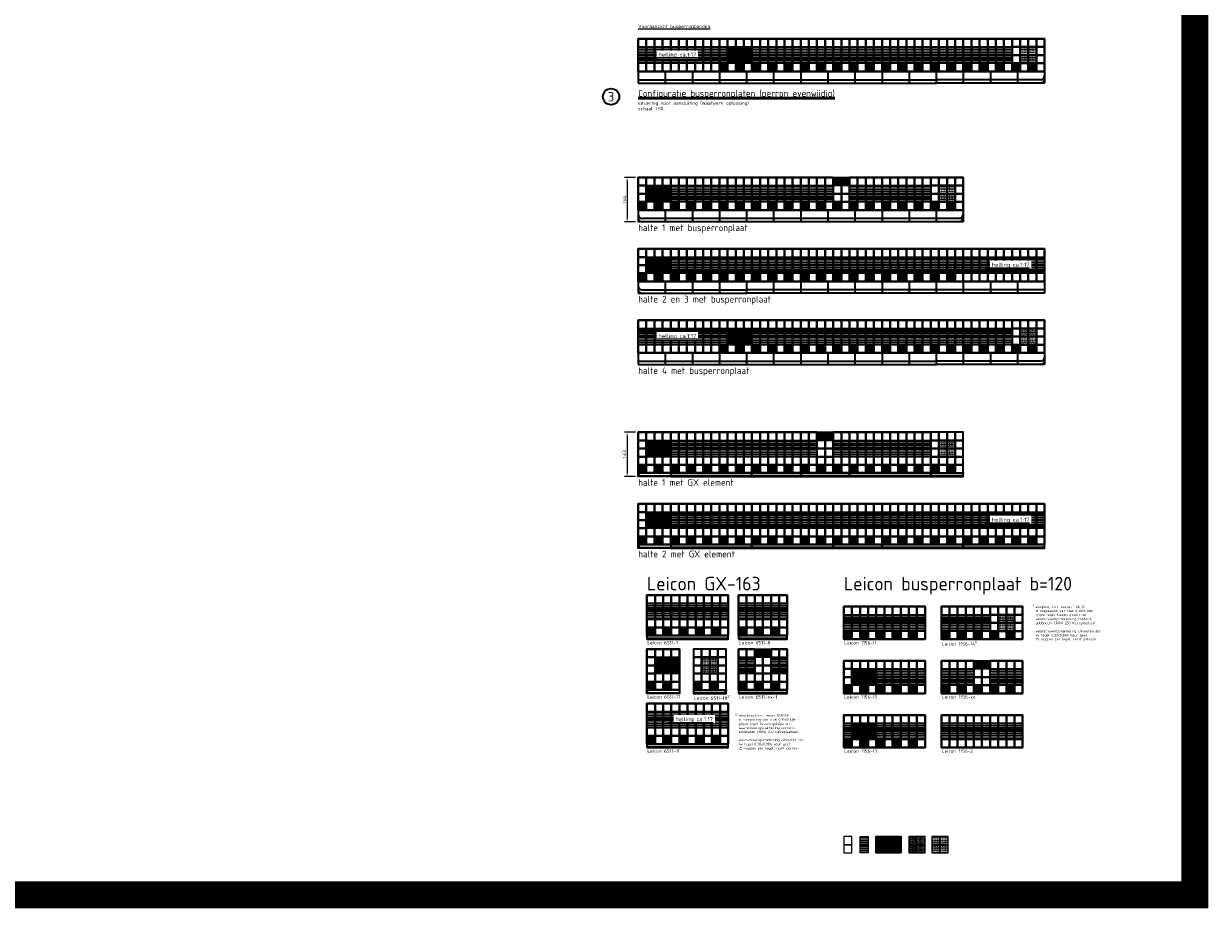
# Model space of a CAD drawing. Header units: metres. Extents: x -699 to 2316, y -1199 to 781.
# Tile 510 of 593: x 1057 to 1100, y -299 to -266. Entities that reach past the tile are written whole.
import ezdxf
from ezdxf import colors
from ezdxf.entities.mleader import LeaderData, LeaderLine
from ezdxf.enums import TextEntityAlignment as Align
from ezdxf.math import Vec2, Vec3

# ---------------------------------------------------------------- set-up
doc = ezdxf.new("R2010")
doc.units = ezdxf.units.M
doc.header["$PDMODE"] = 1
for name, color, linetype, lineweight in [('N-WE-VH-KANTOPSLUITING-G', 251, 'Continuous', 35), ('N-WE-VH-KANTOPSLUITING_ELEMENT_PERRONBAND-G', 252, 'Continuous', 35), ('N-WE-VH-KANTVERHARDING-G', 210, 'Continuous', 35), ('N-WE-VH-VERHARDING_TEGEL-G', 252, 'Continuous', 35), ('X-XX-AL-M', 7, 'Continuous', 18), ('X-XX-AL-T18', 10, 'Continuous', 18), ('X-XX-AL-T25', 7, 'Continuous', 25), ('X-XX-AL-T50', 130, 'Continuous', 50), ('X-XX-AL-T70', 210, 'Continuous', 70)]:
    doc.layers.add(name, color=color, linetype=linetype, lineweight=lineweight)
doc.layers.add('X-XX-AL-TEKENBLAD_VIEWPORT-G', color=7, linetype='Continuous', lineweight=18, plot=False)
doc.styles.add('NLCS-ISO', font='NLCS-ISO.ttf')
doc.styles.add('NLCS-ISO-M100-T25', font='NLCS-ISO.ttf', dxfattribs={"height": 0.25})
doc.styles.add('NLCS-ISO-M100-T50', font='NLCS-ISO.ttf', dxfattribs={"height": 0.5})
doc.styles.add('NLCS-ISO-M200-T25', font='NLCS-ISO.ttf', dxfattribs={"height": 0.5})
doc.styles.add('NLCS-ISO-M50-T25', font='NLCS-ISO.ttf', dxfattribs={"height": 0.125})
doc.styles.add('NLCS-ISO-M50-T50', font='NLCS-ISO.ttf', dxfattribs={"height": 0.25})
doc.styles.add('NLCS-ISO-M50-T70', font='NLCS-ISO.ttf', dxfattribs={"height": 0.35})
doc.dimstyles.new('NLCS-M50-T25-PIJL_A_L2_H2', dxfattribs={"dimscale": 0.05, "dimtxt": 2.5, "dimasz": 2.5, "dimexe": 2, "dimexo": 2, "dimgap": 0.7, "dimtad": 1, "dimzin": 0, "dimdsep": 46, "dimtxsty": 'NLCS-ISO-M50-T25', "dimcen": 0, "dimdle": 2, "dimclrd": 256, "dimclre": 256, "dimclrt": 256, "dimazin": 0, "dimtfac": 1, "dimtdec": 3, "dimtofl": 0, "dimtmove": 0, "dimatfit": 3, "dimfxl": 2, "dimtfillclr": 256, "dimtolj": 1, "dimtzin": 0, "dimlwd": -1, "dimlwe": -1, "dimarcsym": 0})

# ---------------------------------------------------------------- blocks, each defined once
blk = doc.blocks.new('geleiderlijn')
for points in [[(0, 0), (0.3, 0), (0.3, 0.3), (0, 0.3)], [(0, -0.3), (0.3, -0.3), (0.3, 0), (0, 0)]]:
    blk.add_lwpolyline(points, close=True)
at = {"lineweight": 9}
for points in [[(0.025, 0.265), (0.275, 0.265), (0.275, 0.275), (0.025, 0.275)], [(0.025, 0.205), (0.275, 0.205), (0.275, 0.215), (0.025, 0.215)], [(0.025, 0.145), (0.275, 0.145), (0.275, 0.155), (0.025, 0.155)], [(0.025, 0.085), (0.275, 0.085), (0.275, 0.095), (0.025, 0.095)], [(0.025, 0.025), (0.275, 0.025), (0.275, 0.035), (0.025, 0.035)], [(0.025, -0.035), (0.275, -0.035), (0.275, -0.025), (0.025, -0.025)], [(0.025, -0.095), (0.275, -0.095), (0.275, -0.085), (0.025, -0.085)], [(0.025, -0.155), (0.275, -0.155), (0.275, -0.145), (0.025, -0.145)], [(0.025, -0.215), (0.275, -0.215), (0.275, -0.205), (0.025, -0.205)], [(0.025, -0.275), (0.275, -0.275), (0.275, -0.265), (0.025, -0.265)]]:
    blk.add_lwpolyline(points, close=True, dxfattribs=at)
blk = doc.blocks.new('waarschuwingsmarkering')
for points in [[(-0.3, 0), (0, 0), (0, 0.3), (-0.3, 0.3)], [(-0.3, -0.3), (0, -0.3), (0, 0), (-0.3, 0)], [(0, 0), (0.3, 0), (0.3, 0.3), (0, 0.3)], [(0, -0.3), (0.3, -0.3), (0.3, 0), (0, 0)]]:
    blk.add_lwpolyline(points, close=True)
at = {"color": 8, "lineweight": 5}
for centre in [(-0.27, 0.27), (-0.27, 0.19), (-0.27, 0.11), (-0.27, 0.03), (-0.23, 0.23), (-0.23, 0.15), (-0.23, 0.07), (-0.19, 0.27), (-0.19, 0.19), (-0.19, 0.11), (-0.19, 0.03), (-0.15, 0.23), (-0.15, 0.15), (-0.15, 0.07), (-0.11, 0.27), (-0.11, 0.19), (-0.11, 0.11), (-0.11, 0.03), (-0.07, 0.23), (-0.07, 0.15), (-0.07, 0.07), (-0.03, 0.27), (-0.03, 0.19), (-0.03, 0.11), (-0.03, 0.03), (0.03, 0.27), (0.03, 0.19), (0.03, 0.11), (0.03, 0.03), (0.07, 0.23), (0.07, 0.15), (0.07, 0.07), (0.11, 0.27), (0.11, 0.19), (0.11, 0.11), (0.11, 0.03), (0.15, 0.23), (0.15, 0.15), (0.15, 0.07), (0.19, 0.27), (0.19, 0.19), (0.19, 0.11), (0.19, 0.03), (0.23, 0.23), (0.23, 0.15), (0.23, 0.07), (0.27, 0.27), (0.27, 0.19), (0.27, 0.11), (0.27, 0.03), (-0.27, -0.03), (-0.27, -0.11), (-0.27, -0.19), (-0.27, -0.27), (-0.23, -0.07), (-0.23, -0.15), (-0.23, -0.23), (-0.19, -0.03), (-0.19, -0.11), (-0.19, -0.19), (-0.19, -0.27), (-0.15, -0.07), (-0.15, -0.15), (-0.15, -0.23), (-0.11, -0.03), (-0.11, -0.11), (-0.11, -0.19), (-0.11, -0.27), (-0.07, -0.07), (-0.07, -0.15), (-0.07, -0.23), (-0.03, -0.03), (-0.03, -0.11), (-0.03, -0.19), (-0.03, -0.27), (0.03, -0.03), (0.03, -0.11), (0.03, -0.19), (0.03, -0.27), (0.07, -0.07), (0.07, -0.15), (0.07, -0.23), (0.11, -0.03), (0.11, -0.11), (0.11, -0.19), (0.11, -0.27), (0.15, -0.07), (0.15, -0.15), (0.15, -0.23), (0.19, -0.03), (0.19, -0.11), (0.19, -0.19), (0.19, -0.27), (0.23, -0.07), (0.23, -0.15), (0.23, -0.23), (0.27, -0.03), (0.27, -0.11), (0.27, -0.19), (0.27, -0.27)]:
    blk.add_circle(centre, 0.01, dxfattribs=at)
blk = doc.blocks.new('instapmarkering')
at = {"layer": 'N-WE-VH-VERHARDING_TEGEL-G', "lineweight": 9}
h = blk.add_hatch(dxfattribs=at)
h.set_pattern_fill('ANSI31', color=256, scale=0.008, style=0)
h.set_pattern_definition([(45, (-1022.894947, 281.797257), (-0.01796051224, 0.01796051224), [])])
h.paths.add_polyline_path([(-0.42, 0.27), (-0.18, 0.27), (-0.18, 0.03), (-0.42, 0.03)])
h = blk.add_hatch(dxfattribs=at)
h.set_pattern_fill('ANSI31', color=256, scale=0.008, style=0)
h.set_pattern_definition([(45, (-1023.194947, 281.797257), (-0.01796051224, 0.01796051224), [])])
h.paths.add_polyline_path([(-0.12, 0.27), (0.12, 0.27), (0.12, 0.03), (-0.12, 0.03)])
h = blk.add_hatch(dxfattribs=at)
h.set_pattern_fill('ANSI31', color=256, scale=0.008, style=0)
h.set_pattern_definition([(45, (-1023.494947, 281.797257), (-0.01796051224, 0.01796051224), [])])
h.paths.add_polyline_path([(0.18, 0.27), (0.42, 0.27), (0.42, 0.03), (0.18, 0.03)])
h = blk.add_hatch(dxfattribs=at)
h.set_pattern_fill('ANSI31', color=256, scale=0.008, style=0)
h.set_pattern_definition([(45, (-1022.894947, 281.497257), (-0.01796051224, 0.01796051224), [])])
h.paths.add_polyline_path([(-0.42, -0.03), (-0.18, -0.03), (-0.18, -0.27), (-0.42, -0.27)])
h = blk.add_hatch(dxfattribs=at)
h.set_pattern_fill('ANSI31', color=256, scale=0.008, style=0)
h.set_pattern_definition([(45, (-1023.194947, 281.497257), (-0.01796051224, 0.01796051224), [])])
h.paths.add_polyline_path([(-0.12, -0.03), (0.12, -0.03), (0.12, -0.27), (-0.12, -0.27)])
h = blk.add_hatch(dxfattribs=at)
h.set_pattern_fill('ANSI31', color=256, scale=0.008, style=0)
h.set_pattern_definition([(45, (-1023.494947, 281.497257), (-0.01796051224, 0.01796051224), [])])
h.paths.add_polyline_path([(0.18, -0.03), (0.42, -0.03), (0.42, -0.27), (0.18, -0.27)])
at = {"layer": 'N-WE-VH-VERHARDING_TEGEL-G'}
for points in [[(-0.15, 0), (-0.45, 0), (-0.45, 0.3), (-0.15, 0.3)], [(-0.15, -0.3), (-0.45, -0.3), (-0.45, 0), (-0.15, 0)], [(0.15, 0), (-0.15, 0), (-0.15, 0.3), (0.15, 0.3)], [(0.15, -0.3), (-0.15, -0.3), (-0.15, 0), (0.15, 0)], [(0.45, 0), (0.15, 0), (0.15, 0.3), (0.45, 0.3)], [(0.45, -0.3), (0.15, -0.3), (0.15, 0), (0.45, 0)]]:
    blk.add_lwpolyline(points, close=True, dxfattribs=at)
blk = doc.blocks.new('tegelsgrijs')
for points in [[(-0.3, 0), (0, 0), (0, 0.3), (-0.3, 0.3)], [(0, 0), (0.3, 0), (0.3, 0.3), (0, 0.3)]]:
    blk.add_lwpolyline(points, close=True)
blk = doc.blocks.new('zwartwittegels')
at = {"layer": 'N-WE-VH-VERHARDING_TEGEL-G'}
blk.add_hatch(color=256, dxfattribs=at).paths.add_polyline_path([(-0.3, 0), (0, 0), (0, 0.3), (-0.3, 0.3)])
for points in [[(-0.3, 0), (0, 0), (0, 0.3), (-0.3, 0.3)], [(0, 0), (0.3, 0), (0.3, 0.3), (0, 0.3)]]:
    blk.add_lwpolyline(points, close=True)
blk = doc.blocks.new('LPP_02')
at = {"layer": 'N-WE-VH-VERHARDING_TEGEL-G', "color": 7}
blk.add_lwpolyline([(0, 1.2), (3, 1.2), (3, 0), (0, 0)], close=True, dxfattribs=at)
at = {"layer": 'N-WE-VH-VERHARDING_TEGEL-G'}
for name, p in [('tegelsgrijs', (0.3, 0.9)), ('tegelsgrijs', (0.9, 0.9)), ('tegelsgrijs', (1.5, 0.9)), ('tegelsgrijs', (2.1, 0.9)), ('tegelsgrijs', (2.7, 0.9)), ('zwartwittegels', (0.3, 0)), ('zwartwittegels', (0.9, 0)), ('zwartwittegels', (1.5, 0)), ('zwartwittegels', (2.1, 0)), ('zwartwittegels', (2.7, 0))]:
    blk.add_blockref(name, p, dxfattribs=at)
at = {"layer": 'N-WE-VH-VERHARDING_TEGEL-G', "xscale": -1}
for p in [(0.3, 0.6), (0.6, 0.6), (0.9, 0.6), (1.2, 0.6), (1.5, 0.6), (1.8, 0.6), (2.1, 0.6), (2.4, 0.6), (2.7, 0.6), (3, 0.6)]:
    blk.add_blockref('geleiderlijn', p, dxfattribs=at)
blk = doc.blocks.new('LPP_03')
at = {"layer": 'N-WE-VH-KANTOPSLUITING_ELEMENT_PERRONBAND-G', "color": 7}
blk.add_lwpolyline([(0, 1.2), (3, 1.2), (3, 0), (0, 0)], close=True, dxfattribs=at)
at = {"layer": 'N-WE-VH-KANTOPSLUITING_ELEMENT_PERRONBAND-G'}
for name, p in [('tegelsgrijs', (0.3, 0.9)), ('instapmarkering', (0.75, 0.6)), ('tegelsgrijs', (0.9, 0.9)), ('tegelsgrijs', (1.5, 0.9)), ('tegelsgrijs', (2.1, 0.9)), ('tegelsgrijs', (2.7, 0.9)), ('zwartwittegels', (0.3, 0)), ('zwartwittegels', (0.9, 0)), ('zwartwittegels', (1.5, 0)), ('zwartwittegels', (2.1, 0)), ('zwartwittegels', (2.7, 0))]:
    blk.add_blockref(name, p, dxfattribs=at)
at = {"layer": 'N-WE-VH-KANTOPSLUITING_ELEMENT_PERRONBAND-G', "rotation": 90}
blk.add_blockref('tegelsgrijs', (0.3, 0.6), dxfattribs=at)
at = {"layer": 'N-WE-VH-KANTOPSLUITING_ELEMENT_PERRONBAND-G', "xscale": -1}
for p in [(1.5, 0.6), (1.8, 0.6), (2.1, 0.6), (2.4, 0.6), (2.7, 0.6), (3, 0.6)]:
    blk.add_blockref('geleiderlijn', p, dxfattribs=at)
blk = doc.blocks.new('LPP_05')
at = {"layer": 'N-WE-VH-VERHARDING_TEGEL-G', "color": 7}
blk.add_lwpolyline([(0, 1.2), (3, 1.2), (3, 0), (0, 0)], close=True, dxfattribs=at)
at = {"layer": 'N-WE-VH-VERHARDING_TEGEL-G'}
for name, p in [('tegelsgrijs', (0.3, 0.9)), ('tegelsgrijs', (0.9, 0.9)), ('tegelsgrijs', (1.5, 0.6)), ('tegelsgrijs', (2.1, 0.9)), ('tegelsgrijs', (2.7, 0.9)), ('tegelsgrijs', (1.5, 0.3)), ('zwartwittegels', (0.3, 0)), ('zwartwittegels', (0.9, 0)), ('zwartwittegels', (1.5, 0)), ('zwartwittegels', (2.1, 0)), ('zwartwittegels', (2.7, 0))]:
    blk.add_blockref(name, p, dxfattribs=at)
at = {"layer": 'N-WE-VH-VERHARDING_TEGEL-G', "xscale": -1}
for p in [(0.3, 0.6), (0.6, 0.6), (0.9, 0.6), (1.2, 0.6), (2.1, 0.6), (2.4, 0.6), (2.7, 0.6), (3, 0.6)]:
    blk.add_blockref('geleiderlijn', p, dxfattribs=at)
at = {"layer": 'N-WE-VH-VERHARDING_TEGEL-G', "xscale": -1, "rotation": 90}
blk.add_blockref('geleiderlijn', (1.5, 1.2), dxfattribs=at)
blk = doc.blocks.new('waarschuwingsmarkering (horizontaal)')
for points in [[(-0.3, 0), (0, 0), (0, 0.3), (-0.3, 0.3)], [(-0.3, -0.3), (0, -0.3), (0, 0), (-0.3, 0)], [(0, 0), (0.3, 0), (0.3, 0.3), (0, 0.3)], [(0, -0.3), (0.3, -0.3), (0.3, 0), (0, 0)]]:
    blk.add_lwpolyline(points, close=True)
at = {"color": 8, "lineweight": 5}
for centre in [(-0.27, 0.27), (-0.27, 0.21), (-0.27, 0.15), (-0.27, 0.09), (-0.27, 0.03), (-0.21, 0.27), (-0.21, 0.21), (-0.21, 0.15), (-0.21, 0.09), (-0.19, 0.03), (-0.15, 0.27), (-0.15, 0.21), (-0.15, 0.15), (-0.15, 0.09), (-0.11, 0.03), (-0.09, 0.27), (-0.09, 0.21), (-0.09, 0.15), (-0.09, 0.09), (-0.03, 0.27), (-0.03, 0.21), (-0.03, 0.15), (-0.03, 0.09), (-0.03, 0.03), (0.03, 0.27), (0.03, 0.21), (0.03, 0.15), (0.03, 0.09), (0.03, 0.03), (0.09, 0.27), (0.09, 0.21), (0.09, 0.15), (0.09, 0.09), (0.11, 0.03), (0.15, 0.27), (0.15, 0.21), (0.15, 0.15), (0.15, 0.09), (0.19, 0.03), (0.21, 0.27), (0.21, 0.21), (0.21, 0.15), (0.21, 0.09), (0.27, 0.27), (0.27, 0.21), (0.27, 0.15), (0.27, 0.09), (0.27, 0.03), (-0.27, -0.03), (-0.27, -0.09), (-0.27, -0.15), (-0.27, -0.21), (-0.27, -0.27), (-0.21, -0.03), (-0.21, -0.09), (-0.21, -0.15), (-0.21, -0.21), (-0.19, -0.27), (-0.15, -0.03), (-0.15, -0.09), (-0.15, -0.15), (-0.15, -0.21), (-0.11, -0.27), (-0.09, -0.03), (-0.09, -0.09), (-0.09, -0.15), (-0.09, -0.21), (-0.03, -0.03), (-0.03, -0.09), (-0.03, -0.15), (-0.03, -0.21), (-0.03, -0.27), (0.03, -0.03), (0.03, -0.09), (0.03, -0.15), (0.03, -0.21), (0.03, -0.27), (0.09, -0.03), (0.09, -0.09), (0.09, -0.15), (0.09, -0.21), (0.11, -0.27), (0.15, -0.03), (0.15, -0.09), (0.15, -0.15), (0.15, -0.21), (0.19, -0.27), (0.21, -0.03), (0.21, -0.09), (0.21, -0.15), (0.21, -0.21), (0.27, -0.03), (0.27, -0.09), (0.27, -0.15), (0.27, -0.21), (0.27, -0.27)]:
    blk.add_circle(centre, 0.01, dxfattribs=at)
blk = doc.blocks.new('LPP_04')
at = {"layer": 'N-WE-VH-VERHARDING_TEGEL-G', "color": 7}
blk.add_lwpolyline([(0, 1.2), (3, 1.2), (3, 0), (0, 0)], close=True, dxfattribs=at)
at = {"layer": 'N-WE-VH-KANTOPSLUITING_ELEMENT_PERRONBAND-G', "lineweight": 9}
blk.add_blockref('waarschuwingsmarkering (horizontaal)', (2.4, 0.6), dxfattribs=at)
at = {"layer": 'N-WE-VH-VERHARDING_TEGEL-G'}
for name, p in [('tegelsgrijs', (0.3, 0.9)), ('tegelsgrijs', (0.9, 0.9)), ('tegelsgrijs', (1.5, 0.9)), ('tegelsgrijs', (2.1, 0.9)), ('tegelsgrijs', (2.7, 0.9)), ('zwartwittegels', (0.3, 0)), ('zwartwittegels', (0.9, 0)), ('zwartwittegels', (1.5, 0)), ('zwartwittegels', (2.1, 0)), ('zwartwittegels', (2.7, 0))]:
    blk.add_blockref(name, p, dxfattribs=at)
at = {"layer": 'N-WE-VH-VERHARDING_TEGEL-G', "xscale": -1}
for p in [(0.3, 0.6), (0.6, 0.6), (0.9, 0.6), (1.2, 0.6), (1.5, 0.6), (1.8, 0.6)]:
    blk.add_blockref('geleiderlijn', p, dxfattribs=at)
at = {"layer": 'N-WE-VH-VERHARDING_TEGEL-G', "rotation": 90}
for p in [(2.1, 0.6), (3, 0.6)]:
    blk.add_blockref('tegelsgrijs', p, dxfattribs=at)
blk = doc.blocks.new('LPP_06')
at = {"layer": 'N-WE-VH-VERHARDING_TEGEL-G', "color": 7}
blk.add_lwpolyline([(0, 1.2), (3, 1.2), (3, 0), (0, 0)], close=True, dxfattribs=at)
at = {"layer": 'N-WE-VH-VERHARDING_TEGEL-G'}
for name, p in [('tegelsgrijs', (0.3, 0.9)), ('instapmarkering', (0.75, 0.6)), ('tegelsgrijs', (0.9, 0.9)), ('tegelsgrijs', (1.5, 0.9)), ('tegelsgrijs', (2.1, 0.9)), ('tegelsgrijs', (2.7, 0.9)), ('zwartwittegels', (0.3, 0)), ('zwartwittegels', (0.9, 0)), ('zwartwittegels', (1.5, 0)), ('zwartwittegels', (2.1, 0)), ('zwartwittegels', (2.7, 0))]:
    blk.add_blockref(name, p, dxfattribs=at)
at = {"layer": 'N-WE-VH-VERHARDING_TEGEL-G', "xscale": -1}
for p in [(0.3, 0.6), (1.5, 0.6), (1.8, 0.6), (2.1, 0.6), (2.4, 0.6), (2.7, 0.6), (3, 0.6)]:
    blk.add_blockref('geleiderlijn', p, dxfattribs=at)
blk = doc.blocks.new('LPP_07')
at = {"layer": 'N-WE-VH-VERHARDING_TEGEL-G', "color": 7}
blk.add_lwpolyline([(0, 1.2), (3, 1.2), (3, 0), (0, 0)], close=True, dxfattribs=at)
at = {"layer": 'N-WE-VH-VERHARDING_TEGEL-G'}
for p in [(0.3, 0.9), (0.9, 0.9), (1.5, 0.9), (2.1, 0.9), (2.7, 0.9), (0.3, 0), (0.9, 0), (1.5, 0), (2.1, 0), (2.7, 0)]:
    blk.add_blockref('tegelsgrijs', p, dxfattribs=at)
at = {"layer": 'N-WE-VH-VERHARDING_TEGEL-G', "xscale": -1}
for p in [(0.3, 0.6), (0.6, 0.6), (0.9, 0.6), (1.2, 0.6), (1.5, 0.6), (1.8, 0.6), (2.1, 0.6), (2.4, 0.6), (2.7, 0.6), (3, 0.6)]:
    blk.add_blockref('geleiderlijn', p, dxfattribs=at)
blk = doc.blocks.new('LGX_6511-1')
at = {"layer": 'N-WE-VH-KANTOPSLUITING_ELEMENT_PERRONBAND-G', "color": 7}
blk.add_line((3, 0.02), (0, 0.02), dxfattribs=at)
at = {"layer": 'N-WE-VH-VERHARDING_TEGEL-G', "color": 7}
for points in [[(0, 1.63), (3, 1.63), (3, 0.13), (0, 0.13)], [(0, 0), (3, 0), (3, 0.13), (0, 0.13)]]:
    blk.add_lwpolyline(points, close=True, dxfattribs=at)
at = {"layer": 'N-WE-VH-VERHARDING_TEGEL-G'}
for name, p in [('tegelsgrijs', (0.3, 1.33)), ('tegelsgrijs', (0.9, 1.33)), ('tegelsgrijs', (1.5, 1.33)), ('tegelsgrijs', (2.1, 1.33)), ('tegelsgrijs', (2.7, 1.33)), ('tegelsgrijs', (0.3, 0.43)), ('tegelsgrijs', (0.9, 0.43)), ('tegelsgrijs', (1.5, 0.43)), ('tegelsgrijs', (2.1, 0.43)), ('tegelsgrijs', (2.7, 0.43)), ('zwartwittegels', (0.3, 0.13)), ('zwartwittegels', (0.9, 0.13)), ('zwartwittegels', (1.5, 0.13)), ('zwartwittegels', (2.1, 0.13)), ('zwartwittegels', (2.7, 0.13))]:
    blk.add_blockref(name, p, dxfattribs=at)
at = {"layer": 'N-WE-VH-VERHARDING_TEGEL-G', "xscale": -1}
for p in [(0.3, 1.03), (0.6, 1.03), (0.9, 1.03), (1.2, 1.03), (1.5, 1.03), (1.8, 1.03), (2.1, 1.03), (2.4, 1.03), (2.7, 1.03), (3, 1.03)]:
    blk.add_blockref('geleiderlijn', p, dxfattribs=at)
blk = doc.blocks.new('LGX_6511-17')
at = {"layer": 'N-WE-VH-KANTOPSLUITING_ELEMENT_PERRONBAND-G', "color": 7}
blk.add_lwpolyline([(0, 1.63), (1.2, 1.63), (1.2, 0), (0, 0)], close=True, dxfattribs=at)
blk.add_lwpolyline([(1.2, 0.13), (0, 0.13), (0, 0.12, 0.414214), (0.1, 0.02), (1.2, 0.02)], format="xyb", dxfattribs=at)
at = {"layer": 'N-WE-VH-KANTOPSLUITING_ELEMENT_PERRONBAND-G'}
for name, p in [('tegelsgrijs', (0.3, 1.33)), ('instapmarkering', (0.75, 1.03)), ('tegelsgrijs', (0.9, 1.33)), ('tegelsgrijs', (0.3, 0.43)), ('tegelsgrijs', (0.9, 0.43)), ('zwartwittegels', (0.3, 0.13)), ('zwartwittegels', (0.9, 0.13))]:
    blk.add_blockref(name, p, dxfattribs=at)
at = {"layer": 'N-WE-VH-KANTOPSLUITING_ELEMENT_PERRONBAND-G', "rotation": 90}
blk.add_blockref('tegelsgrijs', (0.3, 1.03), dxfattribs=at)
blk = doc.blocks.new('LGX_6511-18')
at = {"layer": 'N-WE-VH-KANTOPSLUITING_ELEMENT_PERRONBAND-G', "color": 7}
blk.add_lwpolyline([(1.2, 1.63), (0, 1.63), (0, 0), (1.2, 0)], close=True, dxfattribs=at)
blk.add_lwpolyline([(0, 0.13), (1.2, 0.13), (1.2, 0.12, -0.414214), (1.1, 0.02), (0, 0.02)], format="xyb", dxfattribs=at)
at = {"layer": 'N-WE-VH-KANTOPSLUITING_ELEMENT_PERRONBAND-G'}
for name, p in [('tegelsgrijs', (0.3, 1.33)), ('tegelsgrijs', (0.9, 1.33)), ('tegelsgrijs', (0.3, 0.43)), ('tegelsgrijs', (0.9, 0.43)), ('zwartwittegels', (0.3, 0.13)), ('zwartwittegels', (0.9, 0.13))]:
    blk.add_blockref(name, p, dxfattribs=at)
at = {"layer": 'N-WE-VH-KANTOPSLUITING_ELEMENT_PERRONBAND-G', "rotation": 90}
for p in [(0.3, 1.03), (1.2, 1.03)]:
    blk.add_blockref('tegelsgrijs', p, dxfattribs=at)
at = {"layer": 'N-WE-VH-KANTOPSLUITING_ELEMENT_PERRONBAND-G', "lineweight": 9}
blk.add_blockref('waarschuwingsmarkering (horizontaal)', (0.6, 1.03), dxfattribs=at)
blk = doc.blocks.new('LGX_6511-8')
at = {"layer": 'N-WE-VH-KANTOPSLUITING_ELEMENT_PERRONBAND-G', "color": 7}
blk.add_line((1.8, 0.02), (0, 0.02), dxfattribs=at)
at = {"layer": 'N-WE-VH-VERHARDING_TEGEL-G', "color": 7}
for points in [[(0, 1.63), (1.8, 1.63), (1.8, 0.13), (0, 0.13)], [(0, 0), (1.8, 0), (1.8, 0.13), (0, 0.13)]]:
    blk.add_lwpolyline(points, close=True, dxfattribs=at)
at = {"layer": 'N-WE-VH-VERHARDING_TEGEL-G'}
for name, p in [('tegelsgrijs', (0.3, 1.33)), ('tegelsgrijs', (0.9, 1.33)), ('tegelsgrijs', (1.5, 1.33)), ('tegelsgrijs', (0.3, 0.43)), ('tegelsgrijs', (0.9, 0.43)), ('tegelsgrijs', (1.5, 0.43)), ('zwartwittegels', (0.3, 0.13)), ('zwartwittegels', (0.9, 0.13)), ('zwartwittegels', (1.5, 0.13))]:
    blk.add_blockref(name, p, dxfattribs=at)
at = {"layer": 'N-WE-VH-VERHARDING_TEGEL-G', "xscale": -1}
for p in [(0.3, 1.03), (0.6, 1.03), (0.9, 1.03), (1.2, 1.03), (1.5, 1.03), (1.8, 1.03)]:
    blk.add_blockref('geleiderlijn', p, dxfattribs=at)
blk = doc.blocks.new('LGX_6511-xx-1')
at = {"layer": 'N-WE-VH-KANTOPSLUITING_ELEMENT_PERRONBAND-G', "color": 7}
blk.add_line((1.8, 0.02), (0, 0.02), dxfattribs=at)
at = {"layer": 'N-WE-VH-VERHARDING_TEGEL-G', "color": 7}
for points in [[(0, 1.63), (1.8, 1.63), (1.8, 0.13), (0, 0.13)], [(0, 0), (1.8, 0), (1.8, 0.13), (0, 0.13)]]:
    blk.add_lwpolyline(points, close=True, dxfattribs=at)
at = {"layer": 'N-WE-VH-VERHARDING_TEGEL-G'}
for name, p in [('tegelsgrijs', (0.3, 1.33)), ('tegelsgrijs', (0.9, 1.03)), ('tegelsgrijs', (1.5, 1.33)), ('tegelsgrijs', (0.9, 0.73)), ('tegelsgrijs', (0.3, 0.43)), ('tegelsgrijs', (0.9, 0.43)), ('tegelsgrijs', (1.5, 0.43)), ('zwartwittegels', (0.3, 0.13)), ('zwartwittegels', (0.9, 0.13)), ('zwartwittegels', (1.5, 0.13))]:
    blk.add_blockref(name, p, dxfattribs=at)
at = {"layer": 'N-WE-VH-VERHARDING_TEGEL-G', "xscale": -1}
for p in [(0.3, 1.03), (0.6, 1.03), (1.5, 1.03), (1.8, 1.03)]:
    blk.add_blockref('geleiderlijn', p, dxfattribs=at)
at = {"layer": 'N-WE-VH-VERHARDING_TEGEL-G', "xscale": -1, "rotation": 90}
blk.add_blockref('geleiderlijn', (0.9, 1.63), dxfattribs=at)
blk = doc.blocks.new('perron-05')
at = {"layer": 'N-WE-VH-KANTOPSLUITING-G'}
for p, q in [((0, 0.435), (0, 0)), ((12, 0), (0, 0)), ((12, 0.127), (0.15, 0.127)), ((1, 0.435), (1, 0)), ((2, 0.435), (2, 0)), ((3, 0.435), (3, 0)), ((4, 0.435), (4, 0)), ((5, 0.435), (5, 0)), ((6, 0.435), (6, 0)), ((7, 0.435), (7, 0)), ((8, 0.435), (8, 0)), ((9, 0.435), (9, 0)), ((10, 0.435), (10, 0)), ((11, 0.435), (11, 0)), ((12, 0.435), (12, 0)), ((12, 0.435), (12, 0))]:
    blk.add_line(p, q, dxfattribs=at)
blk.add_lwpolyline([(0, 0.435), (12, 0.435)], dxfattribs=at)
for centre, start, end in [((0.15, 0.277), 180, 270), ((0.15, 0.15), 180, 270), ((11.85, 0.277), 270, 0), ((11.85, 0.15), 270, 0)]:
    blk.add_arc(centre, 0.15, start, end, dxfattribs=at)
for name, p in [('LPP_03', (0, 0.435)), ('LPP_02', (3, 0.435)), ('LPP_05', (6, 0.435)), ('LPP_04', (9, 0.435))]:
    blk.add_blockref(name, p)
blk = doc.blocks.new('*D2290')
at = {"layer": 'Defpoints', "color": 0, "transparency": 16777216}
for p in [(1079.421, -271.704), (1079.012, -273.339), (1079.421, -273.339)]:
    blk.add_point(p, dxfattribs=at)
at = {"layer": 'X-XX-AL-M', "transparency": 16777216}
for p, q in [((1079.321, -271.704), (1078.912, -271.704)), ((1079.012, -271.829), (1079.012, -273.214)), ((1079.321, -273.339), (1078.912, -273.339))]:
    blk.add_line(p, q, dxfattribs=at)
for points in [[(1078.992, -271.829), (1079.033, -271.829), (1079.012, -271.704)], [(1078.992, -273.214), (1079.033, -273.214), (1079.012, -273.339)]]:
    blk.add_solid(points, dxfattribs=at)
at = {"layer": 'X-XX-AL-M', "transparency": 16777216, "insert": (1078.915, -272.522), "char_height": 0.125, "attachment_point": 5, "rotation": 90, "style": 'NLCS-ISO-M50-T25'}
blk.add_mtext('\\A1;1.64', dxfattribs=at)
blk = doc.blocks.new('*D2291')
at = {"layer": 'Defpoints', "color": 0, "transparency": 16777216}
for p in [(1079.421, -281.108), (1079.012, -282.738), (1079.421, -282.738)]:
    blk.add_point(p, dxfattribs=at)
at = {"layer": 'X-XX-AL-M', "transparency": 16777216}
for p, q in [((1079.321, -281.108), (1078.912, -281.108)), ((1079.012, -281.233), (1079.012, -282.613)), ((1079.321, -282.738), (1078.912, -282.738))]:
    blk.add_line(p, q, dxfattribs=at)
for points in [[(1078.992, -281.233), (1079.033, -281.233), (1079.012, -281.108)], [(1078.992, -282.613), (1079.033, -282.613), (1079.012, -282.738)]]:
    blk.add_solid(points, dxfattribs=at)
at = {"layer": 'X-XX-AL-M', "transparency": 16777216, "insert": (1078.915, -281.923), "char_height": 0.125, "attachment_point": 5, "rotation": 90, "style": 'NLCS-ISO-M50-T25'}
blk.add_mtext('\\A1;1.63', dxfattribs=at)
blk = doc.blocks.new('perron-03')
at = {"layer": 'N-WE-VH-KANTOPSLUITING-G'}
for p, q in [((0, 0.435), (0, 0)), ((0, 0.127), (11, 0.127)), ((0, 0), (11, 0)), ((1, 0.435), (1, 0)), ((2, 0.435), (2, 0)), ((3, 0.435), (3, 0)), ((4, 0.435), (4, 0)), ((5, 0.435), (5, 0)), ((6, 0.435), (6, 0)), ((7, 0.435), (7, 0)), ((8, 0.435), (8, 0)), ((9, 0.435), (9, 0)), ((10, 0.435), (10, 0)), ((11, 0.435), (11, 0)), ((14.85, 0.127), (11, 0.127)), ((15, 0), (11, 0)), ((12, 0.435), (12, 0)), ((13, 0.435), (13, 0)), ((14, 0.435), (14, 0)), ((15, 0.435), (15, 0))]:
    blk.add_line(p, q, dxfattribs=at)
for centre in [(14.85, 0.277), (14.85, 0.15)]:
    blk.add_arc(centre, 0.15, 270, 0, dxfattribs=at)
at = {"layer": 'N-WE-VH-VERHARDING_TEGEL-G'}
for name, p in [('LPP_07', (0, 0.435)), ('LPP_06', (3, 0.435)), ('LPP_02', (6, 0.435)), ('LPP_02', (9, 0.435)), ('LPP_04', (12, 0.435))]:
    blk.add_blockref(name, p, dxfattribs=at)
at = {"layer": 'X-XX-AL-T25'}
ml = blk.add_multileader_mtext('Standard', dxfattribs=at)
ml.set_content('helling ca.1:17', color=256, style='NLCS-ISO-M100-T25')
ml.set_leader_properties(color=256, linetype='ByLayer', lineweight=-1)
ml.build(insert=Vec2(0, 0))
ml.multileader.update_dxf_attribs({"text_left_attachment_type": 5, "text_right_attachment_type": 5, "dogleg_length": 0.25, "arrow_head_size": 0.15})
ctx = ml.context
ctx.base_point, ctx.char_height, ctx.arrow_head_size, ctx.landing_gap_size, ctx.plane_origin = Vec3(0.705, 0.933), 0.15, 0.15, 0.054, Vec3(564.397, 145.691)
ctx.left_attachment, ctx.right_attachment = 5, 5
notes = []
notes.append((ctx, [(0, (1, 1, 0), (2.016, 0.933), (-1, 0), 0.0189, [(0, [(2.324, 0.933)], 0, [])])]))
ctx.mtext.insert, ctx.mtext.flow_direction = Vec3(0.759, 1.128), 5
ctx.mtext.has_bg_fill, ctx.mtext.bg_color, ctx.mtext.bg_scale_factor, ctx.mtext.bg_transparency, ctx.mtext.use_window_bg_color = 1, -1027028792, 1.5, 0, 1
for ctx, leaders in notes:
    for number, flags, end, landing, length, lines in leaders:
        leader = LeaderData()
        leader.index, (leader.has_last_leader_line, leader.has_dogleg_vector, leader.attachment_direction) = number, flags
        leader.last_leader_point, leader.dogleg_vector, leader.dogleg_length = Vec3(end), Vec3(landing), length
        for number, points, colour, breaks in lines:
            line = LeaderLine()
            line.index, line.vertices, line.color, line.breaks = number, Vec3.list(points), colors.encode_raw_color(colour), breaks
            leader.lines.append(line)
        ctx.leaders.append(leader)
blk = doc.blocks.new('perron-04')
at = {"layer": 'N-WE-VH-KANTOPSLUITING-G'}
for p, q in [((-15, 0.435), (0, 0.435)), ((-15, 0.435), (-15, 0)), ((-15, 0), (-11, 0)), ((-14.85, 0.127), (-11, 0.127)), ((-14, 0.435), (-14, 0)), ((-13, 0.435), (-13, 0)), ((-12, 0.435), (-12, 0)), ((-11, 0.435), (-11, 0)), ((0, 0.127), (-11, 0.127)), ((0, 0), (-11, 0)), ((-10, 0.435), (-10, 0)), ((-9, 0.435), (-9, 0)), ((-8, 0.435), (-8, 0)), ((-7, 0.435), (-7, 0)), ((-6, 0.435), (-6, 0)), ((-5, 0.435), (-5, 0)), ((-4, 0.435), (-4, 0)), ((-3, 0.435), (-3, 0)), ((-2, 0.435), (-2, 0)), ((-1, 0.435), (-1, 0)), ((0, 0.435), (0, 0))]:
    blk.add_line(p, q, dxfattribs=at)
for centre in [(-14.85, 0.277), (-14.85, 0.15)]:
    blk.add_arc(centre, 0.15, 180, 270, dxfattribs=at)
at = {"layer": 'N-WE-VH-VERHARDING_TEGEL-G'}
for name, p in [('LPP_03', (-15, 0.435)), ('LPP_02', (-12, 0.435)), ('LPP_02', (-9, 0.435)), ('LPP_02', (-6, 0.435)), ('LPP_07', (-3, 0.435))]:
    blk.add_blockref(name, p, dxfattribs=at)
at = {"layer": 'X-XX-AL-T25'}
ml = blk.add_multileader_mtext('Standard', dxfattribs=at)
ml.set_content('helling ca.1:17', color=256, style='NLCS-ISO-M100-T25')
ml.set_leader_properties(color=256, linetype='ByLayer', lineweight=-1)
ml.build(insert=Vec2(0, 0))
ml.multileader.update_dxf_attribs({"text_left_attachment_type": 5, "text_right_attachment_type": 5, "dogleg_length": 0.25, "arrow_head_size": 0.15})
ctx = ml.context
ctx.base_point, ctx.char_height, ctx.arrow_head_size, ctx.landing_gap_size, ctx.plane_origin = Vec3(-1.998, 0.933), 0.15, 0.15, 0.054, Vec3(-564.397, 145.691)
ctx.left_attachment, ctx.right_attachment = 5, 5
notes = []
notes.append((ctx, [(0, (1, 1, 0), (-2.016, 0.933), (1, 0), 0.0189, [(0, [(-2.324, 0.933)], 0, [])])]))
ctx.mtext.insert, ctx.mtext.flow_direction = Vec3(-1.944, 1.128), 5
ctx.mtext.has_bg_fill, ctx.mtext.bg_color, ctx.mtext.bg_scale_factor, ctx.mtext.bg_transparency, ctx.mtext.use_window_bg_color = 1, -1027028792, 1.5, 0, 1
for ctx, leaders in notes:
    for number, flags, end, landing, length, lines in leaders:
        leader = LeaderData()
        leader.index, (leader.has_last_leader_line, leader.has_dogleg_vector, leader.attachment_direction) = number, flags
        leader.last_leader_point, leader.dogleg_vector, leader.dogleg_length = Vec3(end), Vec3(landing), length
        for number, points, colour, breaks in lines:
            line = LeaderLine()
            line.index, line.vertices, line.color, line.breaks = number, Vec3.list(points), colors.encode_raw_color(colour), breaks
            leader.lines.append(line)
        ctx.leaders.append(leader)
blk = doc.blocks.new('LGX_6511-11')
at = {"layer": 'N-WE-VH-KANTOPSLUITING_ELEMENT_PERRONBAND-G', "color": 7}
blk.add_line((3, 0.02), (0, 0.02), dxfattribs=at)
at = {"layer": 'N-WE-VH-VERHARDING_TEGEL-G', "color": 7}
for points in [[(0, 1.63), (3, 1.63), (3, 0.13), (0, 0.13)], [(0, 0), (3, 0), (3, 0.13), (0, 0.13)]]:
    blk.add_lwpolyline(points, close=True, dxfattribs=at)
at = {"layer": 'N-WE-VH-VERHARDING_TEGEL-G'}
for name, p in [('tegelsgrijs', (0.3, 1.33)), ('tegelsgrijs', (0.9, 1.33)), ('tegelsgrijs', (1.5, 1.33)), ('tegelsgrijs', (2.1, 1.33)), ('tegelsgrijs', (2.7, 1.33)), ('tegelsgrijs', (0.3, 0.43)), ('tegelsgrijs', (0.9, 0.43)), ('tegelsgrijs', (1.5, 0.43)), ('tegelsgrijs', (2.1, 0.43)), ('tegelsgrijs', (2.7, 0.43)), ('zwartwittegels', (0.3, 0.13)), ('zwartwittegels', (0.9, 0.13)), ('zwartwittegels', (1.5, 0.13)), ('zwartwittegels', (2.1, 0.13)), ('zwartwittegels', (2.7, 0.13))]:
    blk.add_blockref(name, p, dxfattribs=at)
at = {"layer": 'N-WE-VH-VERHARDING_TEGEL-G', "xscale": -1}
for p in [(0.3, 1.03), (0.6, 1.03), (0.9, 1.03), (1.2, 1.03), (1.5, 1.03), (1.8, 1.03), (2.1, 1.03), (2.4, 1.03), (2.7, 1.03), (3, 1.03)]:
    blk.add_blockref('geleiderlijn', p, dxfattribs=at)
at = {"layer": 'X-XX-AL-T25'}
ml = blk.add_multileader_mtext('Standard', dxfattribs=at)
ml.set_content('helling ca.1:17', color=256, style='NLCS-ISO-M100-T25')
ml.set_leader_properties(color=256, linetype='ByLayer', lineweight=-1)
ml.build(insert=Vec2(0, 0))
ml.multileader.update_dxf_attribs({"text_left_attachment_type": 5, "text_right_attachment_type": 5, "dogleg_length": 0.25, "arrow_head_size": 0.15})
ctx = ml.context
ctx.base_point, ctx.char_height, ctx.arrow_head_size, ctx.landing_gap_size, ctx.plane_origin = Vec3(1.002, 0.928), 0.15, 0.15, 0.054, Vec3(-561.397, 145.686)
ctx.left_attachment, ctx.right_attachment = 5, 5
notes = []
notes.append((ctx, [(0, (1, 1, 0), (0.984, 0.928), (1, 0), 0.0189, [(0, [(0.676, 0.928)], 0, [])])]))
ctx.mtext.insert, ctx.mtext.flow_direction = Vec3(1.056, 1.123), 5
ctx.mtext.has_bg_fill, ctx.mtext.bg_color, ctx.mtext.bg_scale_factor, ctx.mtext.bg_transparency, ctx.mtext.use_window_bg_color = 1, -1027028792, 1.5, 0, 1
for ctx, leaders in notes:
    for number, flags, end, landing, length, lines in leaders:
        leader = LeaderData()
        leader.index, (leader.has_last_leader_line, leader.has_dogleg_vector, leader.attachment_direction) = number, flags
        leader.last_leader_point, leader.dogleg_vector, leader.dogleg_length = Vec3(end), Vec3(landing), length
        for number, points, colour, breaks in lines:
            line = LeaderLine()
            line.index, line.vertices, line.color, line.breaks = number, Vec3.list(points), colors.encode_raw_color(colour), breaks
            leader.lines.append(line)
        ctx.leaders.append(leader)

msp = doc.modelspace()

# ---------------------------------------------------------------- linework, layer by layer
at = {"layer": 'N-WE-VH-KANTVERHARDING-G'}
msp.add_circle((1078.4215, -268.7218), 0.3, dxfattribs=at)
at = {"layer": 'X-XX-AL-TEKENBLAD_VIEWPORT-G', "color": 3, "const_width": 1}
msp.add_lwpolyline([(749.0799, -298.1762), (1099.9642, -298.1762), (1099.9642, -17.5014), (749.0799, -17.5014)], close=True, dxfattribs=at)

# ---------------------------------------------------------------- block references
for name, p in [('perron-05', (1079.4215, -273.3394)), ('LGX_6511-17', (1079.4215, -282.7382)), ('LGX_6511-1', (1080.6215, -282.7382)), ('LGX_6511-8', (1083.6215, -282.7382)), ('LGX_6511-xx-1', (1085.4215, -282.7382)), ('LGX_6511-1', (1087.2215, -282.7382)), ('LGX_6511-18', (1090.2215, -282.7382)), ('LGX_6511-17', (1079.4215, -285.3812)), ('LGX_6511-1', (1080.6215, -285.3812)), ('LGX_6511-1', (1083.6215, -285.3812)), ('LGX_6511-8', (1086.6215, -285.3812)), ('LGX_6511-1', (1079.7449, -288.7434)), ('LGX_6511-8', (1083.1246, -288.7434)), ('LPP_02', (1087.0115, -288.7434)), ('LPP_04', (1090.6115, -288.7434)), ('LGX_6511-17', (1079.7449, -290.7434)), ('LGX_6511-18', (1081.4647, -290.7434)), ('LGX_6511-xx-1', (1083.1246, -290.7434)), ('LPP_03', (1087.0115, -290.7434)), ('LPP_05', (1090.6115, -290.7434)), ('LPP_06', (1087.0115, -292.7434)), ('LPP_07', (1090.6115, -292.7434)), ('instapmarkering', (1088.6615, -296.3279))]:
    msp.add_blockref(name, p)
at = {"rotation": 90}
msp.add_blockref('tegelsgrijs', (1087.3115, -296.3279), dxfattribs=at)
at = {"xscale": -1}
msp.add_blockref('geleiderlijn', (1087.9115, -296.3279), dxfattribs=at)
at = {"lineweight": 9}
for name, p in [('waarschuwingsmarkering', (1089.7115, -296.3279)), ('waarschuwingsmarkering (horizontaal)', (1090.5572, -296.3279))]:
    msp.add_blockref(name, p, dxfattribs=at)

# ---------------------------------------------------------------- texts
at = {"layer": 'X-XX-AL-T18', "char_height": 0.09, "width": 4.14982, "attachment_point": 1, "style": 'NLCS-ISO'}
for s, insert in [('\\A1;{\\H0.7x;\\S1)^ ;} afwijking t.o.v. Leicon 1156-14\\P  is toepassing van vlak 0,30x0,60m\\P  grijze tegel tussen gidslijn en \\P  waarschuwingsmarkering conform\\P  addendum CROW 233 halteplaatsen\\P\\P  waarschuwingsmarkering uitvoeren als: \\P  4x tegel 0,30x0,30m keur geel\\P  25 noppen per tegel, recht patroon', (1093.9623, -287.47)), ('\\A1;{\\H0.7x;\\S2)^ ;} afwijking t.o.v. Leicon 6511-18\\P  is toepassing van vlak 0,30x0,60m\\P  grijze tegel tussen gidslijn en \\P  waarschuwingsmarkering conform\\P  addendum CROW 233 halteplaatsen\\P\\P  waarschuwingsmarkering uitvoeren als: \\P  4x tegel 0,30x0,30m keur geel\\P  25 noppen per tegel, recht patroon', (1083.0044, -291.486))]:
    msp.add_mtext(s, dxfattribs=dict(at, insert=insert))
at = {"layer": 'X-XX-AL-T25'}
for s, height, style, p in [('%%UVooraanzicht busperronbanden', 0.125, 'NLCS-ISO-M50-T25', (1079.4215, -266.1893)), ('situering voor aansluiting (maatwerk oplossing)', 0.125, 'NLCS-ISO-M50-T25', (1079.4215, -269.0218)), ('schaal 1:50', 0.125, 'NLCS-ISO-M50-T25', (1079.4215, -269.2218)), ('halte 1 met busperronplaat', 0.25, 'NLCS-ISO-M200-T25', (1079.4215, -273.6847)), ('halte 1 met GX element', 0.25, 'NLCS-ISO-M200-T25', (1079.4215, -283.0836)), ('halte 2 met GX element', 0.25, 'NLCS-ISO-M200-T25', (1079.4215, -285.7265))]:
    msp.add_text(s, height=height, dxfattribs=dict(at, style=style)).set_placement(p)
at = {"layer": 'X-XX-AL-T25', "char_height": 0.125, "attachment_point": 1, "style": 'NLCS-ISO'}
for s, insert, width in [('Leicon 6511-1', (1079.7629, -288.8134), 1.51956), ('Leicon 6511-8', (1083.1426, -288.8134), 1.51956), ('Leicon 1156-11', (1087.0295, -288.8134), 1.51956), ('\\A1;Leicon 1156-14{\\H0.7x;\\S1)^ ;}', (1090.6295, -288.8134), 1.71855), ('Leicon 6511-17', (1079.7629, -290.8134), 1.55574), ('\\A1;Leicon 6511-18{\\H0.7x;\\S2)^ ;}', (1081.4827, -290.8134), 1.55574), ('Leicon 6511-xx-1', (1083.1426, -290.8134), 1.51956), ('Leicon 1156-15', (1087.0295, -290.8134), 1.55574), ('Leicon 1156-xx', (1090.6295, -290.8134), 1.55574), ('Leicon 1156-13', (1087.0295, -292.8134), 1.55574), ('Leicon 1156-2', (1090.6295, -292.8134), 1.55574)]:
    msp.add_mtext(s, dxfattribs=dict(at, insert=insert, width=width))
at = {"layer": 'X-XX-AL-T50'}
for s, height, style, p in [('%%UConfiguratie busperronplaten (perron evenwijdig)', 0.25, 'NLCS-ISO-M50-T50', (1079.4215, -268.7218)), ('Leicon GX-163', 0.5, 'NLCS-ISO-M100-T50', (1079.7449, -286.9434)), ('Leicon busperronplaat b=120', 0.5, 'NLCS-ISO-M100-T50', (1087.0115, -286.9434))]:
    msp.add_text(s, height=height, dxfattribs=dict(at, style=style)).set_placement(p)
at = {"layer": 'X-XX-AL-T70', "style": 'NLCS-ISO-M50-T70'}
msp.add_text('3', height=0.35, dxfattribs=at).set_placement((1078.4215, -268.7218), align=Align.MIDDLE_CENTER)

# ---------------------------------------------------------------- dimensions: what is measured, and where the dimension line sits
at = {"layer": 'X-XX-AL-M'}
for base, p1, p2, picture, middle in [((1079.0124236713, -273.339353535), (1079.4214898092, -271.704353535), (1079.4214898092, -273.339353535), '*D2290', (1078.9149236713, -272.521853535)), ((1079.0124, -282.7382), (1079.4215, -281.1082), (1079.4215, -282.7382), '*D2291', (1078.9149, -281.9232))]:
    dim = msp.add_linear_dim(base=base, p1=p1, p2=p2, angle=90, dimstyle='NLCS-M50-T25-PIJL_A_L2_H2', dxfattribs=at)
    dim.commit()
    dim.dimension.update_dxf_attribs({"geometry": picture, "text_midpoint": middle})

# ---------------------------------------------------------------- next in the draw order: block references
for name, p in [('perron-03', (1079.4215, -268.2218)), ('perron-04', (1094.4215, -275.9744)), ('perron-03', (1079.4215, -278.6094)), ('LGX_6511-11', (1091.4215, -285.3812)), ('LGX_6511-11', (1079.7449, -292.7434))]:
    msp.add_blockref(name, p)

# ---------------------------------------------------------------- next in the draw order: block references
msp.add_blockref('LGX_6511-1', (1088.4215, -285.3812))

# ---------------------------------------------------------------- next in the draw order: texts
at = {"layer": 'X-XX-AL-T25', "style": 'NLCS-ISO-M200-T25'}
for s, p in [('halte 2 en 3 met busperronplaat', (1079.4215, -276.3197)), ('halte 4 met busperronplaat', (1079.4215, -278.9547))]:
    msp.add_text(s, height=0.25, dxfattribs=at).set_placement(p)
at = {"layer": 'X-XX-AL-T25', "insert": (1079.7629, -292.8134), "char_height": 0.125, "width": 1.51956, "attachment_point": 1, "style": 'NLCS-ISO'}
msp.add_mtext('Leicon 6511-11', dxfattribs=at)

doc.saveas('drawing.dxf')
